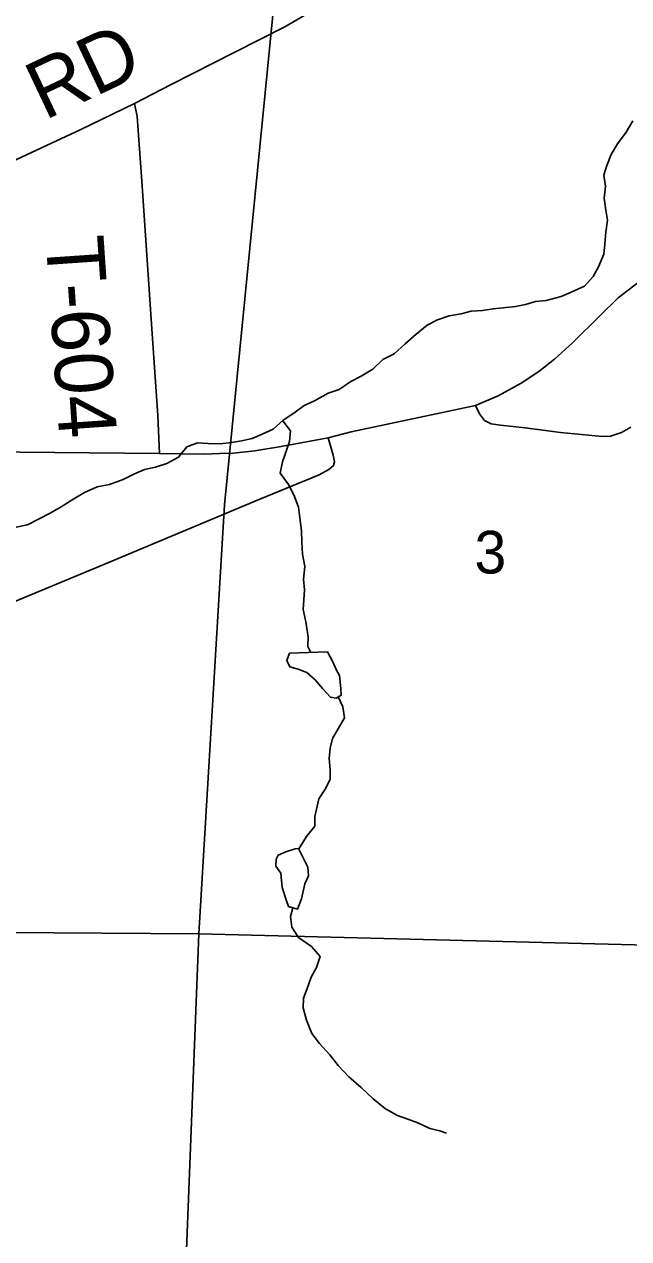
# Model space of a CAD drawing. Extents: x 1759416 to 2214760, y 252598 to 1116833.
# Drawn here: x 2039008 to 2042137, y 888821 to 895108 of the extents above; entities that cross this region are included whole.
import ezdxf

# ---------------------------------------------------------------- set-up
doc = ezdxf.new("R2010")
doc.units = 0
for name, color, linetype in [('GM_X_County_Road', 7, 'Continuous'), ('GM_X_Minor_Lake', 7, 'Continuous'), ('GM_X_Minor_River', 7, 'Continuous'), ('GM_X_Section', 7, 'Continuous'), ('GM_X_Section_Text', 7, 'Continuous'), ('GM_X_Township_Road', 7, 'Continuous'), ('GM_X_Township_Road_Text', 7, 'Continuous'), ('GM_X_US_Route', 7, 'Continuous')]:
    doc.layers.add(name, color=color, linetype=linetype)

msp = doc.modelspace()

# ---------------------------------------------------------------- linework, layer by layer
at = {"layer": 'GM_X_County_Road'}
msp.add_lwpolyline([(2041345, 893133.9), (2041365.2, 893091.1), (2041390.1, 893056.6), (2041425.8, 893038.8), (2041473.3, 893031.7), (2041600.4, 893018.6), (2041784.5, 892994.8), (2042001.9, 892974.6), (2042042.5, 892975.6), (2042100.3, 892993.8), (2042147.4, 893022.8)], dxfattribs=at)
at = {"layer": 'GM_X_Minor_Lake'}
for points in [[(2040381.6, 891852.1), (2040367.6, 891814), (2040383.6, 891782), (2040425.6, 891770), (2040471.5, 891752), (2040513.5, 891713.9), (2040553.4, 891667.9), (2040593.4, 891623.8), (2040623.4, 891619.8), (2040649.3, 891633.8), (2040647.3, 891669.9), (2040639.3, 891735.9), (2040623.3, 891768), (2040605.3, 891808), (2040577.3, 891858.1)], [(2040577.3, 891858.1), (2040381.6, 891852.1)], [(2040409.9, 890838.7), (2040361.9, 890822.7), (2040322, 890806.7), (2040312, 890784.7), (2040310, 890748.6), (2040336, 890712.6), (2040344, 890638.5), (2040366, 890570.4), (2040376, 890540.3), (2040422, 890526.3), (2040443.9, 890580.4), (2040459.9, 890658.5), (2040479.8, 890698.6), (2040475.8, 890744.6)], [(2040475.8, 890744.6), (2040428.4, 890840.9), (2040409.9, 890838.7)]]:
    msp.add_lwpolyline(points, dxfattribs=at)
at = {"layer": 'GM_X_Minor_River'}
for points in [[(2038967, 892504.8), (2039025, 892516.9), (2039084.9, 892546.9), (2039142.8, 892576.9), (2039198.7, 892609), (2039264.6, 892651.1), (2039320.6, 892683.1), (2039386.5, 892713.2), (2039450.4, 892725.2), (2039520.3, 892751.2), (2039576.2, 892779.2), (2039630.2, 892803.3), (2039688.1, 892815.3), (2039746, 892833.3), (2039805.9, 892867.4), (2039849.9, 892919.4), (2039905.8, 892941.5), (2039959.7, 892937.5), (2040021.7, 892935.5), (2040081.6, 892943.5), (2040133.5, 892951.5), (2040187.4, 892963.5), (2040239.4, 892985.6), (2040297.3, 893011.6), (2040349.2, 893057.7), (2040403.1, 893093.7), (2040457.1, 893133.8), (2040511, 893157.8), (2040580.9, 893197.9), (2040638.8, 893217.9), (2040698.7, 893258), (2040752.7, 893286), (2040812.6, 893322), (2040864.5, 893372.1), (2040922.4, 893402.2), (2040980.3, 893454.2), (2041036.3, 893504.3), (2041094.2, 893550.4), (2041148.1, 893578.4), (2041208, 893598.4), (2041269.9, 893608.5), (2041321.9, 893622.5), (2041379.8, 893626.5), (2041435.7, 893634.5), (2041487.7, 893640.5), (2041551.6, 893646.5), (2041603.5, 893656.5), (2041655.5, 893672.6), (2041709.4, 893678.6), (2041787.3, 893698.6), (2041839.2, 893720.7), (2041909.1, 893752.7), (2041953.1, 893802.8), (2041981, 893852.8), (2042009, 893916.9), (2042012.9, 893971), (2042018.9, 894031.1), (2042026.9, 894093.2), (2042018.9, 894145.2), (2042010.9, 894207.3), (2042016.8, 894269.4), (2042008.8, 894327.5), (2042024.8, 894377.5), (2042046.7, 894433.6), (2042078.7, 894489.7), (2042124.6, 894549.8), (2042158.5, 894607.8)], [(2040346.4, 893055.1), (2040387.2, 893003.6), (2040381.2, 892947.5), (2040345.3, 892843.4), (2040333.3, 892783.3), (2040375.3, 892725.2), (2040403.3, 892671.2), (2040427.3, 892607.1), (2040435.3, 892553), (2040443.3, 892484.9), (2040445.3, 892426.8), (2040449.3, 892364.8), (2040461.3, 892300.7), (2040453.4, 892234.6), (2040459.4, 892180.5), (2040455.4, 892128.5), (2040451.4, 892078.4), (2040465.4, 892014.3), (2040477.4, 891936.2), (2040475.5, 891886.1), (2040491, 891855.4)], [(2040633.9, 891625.5), (2040657.3, 891573.7), (2040665.3, 891517.7), (2040635.4, 891463.6), (2040603.5, 891409.5), (2040591.5, 891359.4), (2040587.5, 891307.4), (2040591.5, 891247.3), (2040591.5, 891197.2), (2040565.6, 891147.2), (2040533.6, 891097.1), (2040511.7, 891007), (2040511.7, 890956.9), (2040469.8, 890902.8), (2040429, 890839.7)], [(2040399, 890533.3), (2040386, 890488.3), (2040394, 890434.2), (2040428, 890380.1), (2040495.9, 890334.1), (2040539.9, 890282), (2040521.9, 890223.9), (2040494, 890173.9), (2040472, 890115.8), (2040454.1, 890065.7), (2040452.1, 890015.7), (2040470.1, 889951.6), (2040496.1, 889883.5), (2040536, 889831.4), (2040590, 889773.3), (2040633.9, 889717.3), (2040687.9, 889659.2), (2040751.8, 889603.1), (2040813.8, 889545.1), (2040877.7, 889493), (2040939.7, 889458.9), (2040993.6, 889438.9), (2041045.5, 889420.9), (2041107.5, 889390.9), (2041159.4, 889378.8), (2041193.4, 889366.8)]]:
    msp.add_lwpolyline(points, dxfattribs=at)
at = {"layer": 'GM_X_Section'}
for points in [[(2034997.1, 895554.1), (2040307, 895279.7), (2040044.3, 892619.7), (2039912.1, 890398.4), (2034659.9, 890435.6), (2034760.4, 893032.7)], [(2042986.3, 895215), (2042881, 893673.3), (2042785.9, 892020.9), (2042716.1, 890387.7), (2042713.5, 890328.2), (2039912.1, 890398.4), (2040044.3, 892619.7), (2040307, 895279.7)], [(2034659.9, 890435.6), (2039912.1, 890398.4), (2039701.1, 885003.7), (2034485.3, 885005.2)], [(2039912.1, 890398.4), (2042713.5, 890328.2), (2042651.5, 888724.6), (2042597, 887093.2), (2042565.3, 885424.2), (2042558.1, 885037.7), (2039701.1, 885003.7)]]:
    msp.add_lwpolyline(points, close=True, dxfattribs=at)
at = {"layer": 'GM_X_Township_Road'}
for points in [[(2037452.6, 893689.1), (2037511.4, 893727.2), (2037635.1, 893785.1), (2038196.9, 894051.8), (2038840.4, 894349), (2039301.4, 894562.9), (2039578.3, 894697.2), (2039768.1, 894795.5), (2040094.6, 894961.2), (2040357.7, 895095.4), (2040552.3, 895209.2), (2040710.2, 895308.4), (2040798.3, 895370.8), (2041003.9, 895550.8), (2041095.7, 895631.6), (2041271.9, 895756.5), (2041444.5, 895874), (2041661.1, 895969.5), (2042109.1, 896101.7), (2043148.7, 896362.1)], [(2039707.9, 892886.1), (2039700.2, 893082.7), (2039669, 893530.9), (2039616.4, 894296.5), (2039593.3, 894630.8), (2039578.3, 894697.2)], [(2037436.6, 890920.7), (2037511, 890962.3), (2037730.1, 891099), (2037867, 891198.2), (2038106.6, 891400.9), (2038134.4, 891420), (2038189.5, 891468.8), (2038257.5, 891555.3), (2038332.1, 891667.7), (2038449.7, 891825.2), (2038569.9, 891926.5), (2038753.7, 892035.2), (2039441.4, 892320.5), (2040227.3, 892648.8), (2040535.6, 892776.1), (2040585.2, 892803.2), (2040608.7, 892823.1), (2040615, 892842.9), (2040607.8, 892876.4), (2040580.7, 892967.2)]]:
    msp.add_lwpolyline(points, dxfattribs=at)
at = {"layer": 'GM_X_US_Route'}
for points in [[(2040018.3, 892885), (2040091.3, 892887.3), (2040202.7, 892899.3), (2040338.1, 892922.1), (2040580.7, 892967.2), (2040699.9, 892998.3), (2041345, 893133.9), (2041461.4, 893185), (2041580.2, 893249.1), (2041671.6, 893309.7), (2041753.5, 893374), (2041845.6, 893458.5), (2041989, 893599.9), (2042083.2, 893690.9), (2042237.9, 893810.1)], [(2037219.8, 892900.3), (2037412.8, 892897.7), (2038085, 892903.3), (2038802, 892894.7), (2039707.9, 892886.1), (2039940.3, 892882.5), (2040018.3, 892885)]]:
    msp.add_lwpolyline(points, dxfattribs=at)

# ---------------------------------------------------------------- texts
at = {"layer": 'GM_X_Section_Text'}
msp.add_text('3', height=221, rotation=0.00001, dxfattribs=at).set_placement((2041338.9, 892264.5))
at = {"layer": 'GM_X_Township_Road_Text'}
for s, rotation, p in [('RD', 25.29494, (2039113.3, 894608.6)), ('T-604', 273.92624, (2039118.5, 894002.9))]:
    msp.add_text(s, height=300, rotation=rotation, dxfattribs=at).set_placement(p)

doc.saveas('drawing.dxf')
